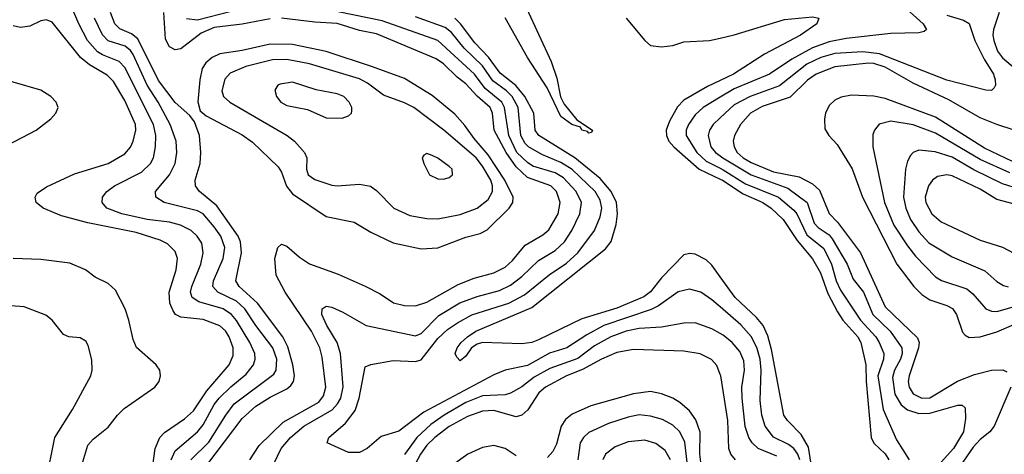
# Model space of a CAD drawing. Header units: inches. Extents: x 1308407 to 1441228, y 959628 to 1036311.
# Tile 336 of 656: x 1347494 to 1351016, y 1023089 to 1024645. Entities that reach past the tile are written whole.
import ezdxf

# ---------------------------------------------------------------- set-up
doc = ezdxf.new("R2010")
doc.units = ezdxf.units.IN
doc.header["$MEASUREMENT"] = 0
doc.layers.add('B3042', color=7, linetype='Continuous')
doc.layers.add('B3052', color=7, linetype='Continuous')

msp = doc.modelspace()

# ---------------------------------------------------------------- linework, layer by layer
at = {"layer": 'B3042', "color": 5}
for points, elevation in [([(1348035.6, 1023070), (1348050, 1023101.5), (1348130.3, 1023170), (1348150, 1023194.5), (1348190, 1023267.6), (1348207, 1023290), (1348248.6, 1023331.4), (1348304.3, 1023375.7), (1348329.9, 1023410), (1348336.4, 1023430), (1348334.7, 1023450), (1348317, 1023490), (1348270, 1023568.5), (1348252.1, 1023590), (1348221.2, 1023610), (1348135.2, 1023635.2), (1348110.3, 1023650.3), (1348105.2, 1023670), (1348109.5, 1023690), (1348141.5, 1023770), (1348150.7, 1023810), (1348145.1, 1023845.1), (1348129.3, 1023870), (1348107.5, 1023890), (1348068.7, 1023910), (1348030, 1023920.6), (1347950, 1023930.2), (1347858.9, 1023950), (1347805.3, 1023970), (1347788.7, 1023990), (1347789.8, 1024010), (1347805.8, 1024030), (1347832.7, 1024050), (1347930, 1024099.6), (1347962.2, 1024130), (1347972.5, 1024150), (1347980.1, 1024190), (1347980.6, 1024230), (1347972, 1024270), (1347870, 1024473.8), (1347850, 1024495.3), (1347790, 1024518.8), (1347772.6, 1024530), (1347736.8, 1024570), (1347705, 1024630), (1347650, 1024759.1)], 2660), ([(1348250, 1024674.4), (1348130, 1024642.7), (1348090, 1024648)], 2560), ([(1349306.3, 1024686.3), (1349394.8, 1024494.8), (1349415.2, 1024435.2), (1349429.1, 1024369.1), (1349442.1, 1024342.1), (1349486.4, 1024286.4), (1349543, 1024250), (1349539.5, 1024240.5), (1349530, 1024238.4), (1349524.5, 1024244.5), (1349505.1, 1024250), (1349499.8, 1024259.8), (1349468.5, 1024270), (1349430, 1024298), (1349380.8, 1024400.8), (1349310.7, 1024510), (1349230, 1024651.3)], 2480), ([(1347970.5, 1023049.5), (1347978.7, 1023110), (1347995, 1023150), (1348012.1, 1023167.9), (1348084, 1023216), (1348115.2, 1023244.8), (1348163.7, 1023316.3), (1348243.4, 1023410), (1348257.3, 1023442.7), (1348258, 1023470), (1348243, 1023510), (1348230, 1023530.8), (1348209.5, 1023549.5), (1348150, 1023571.8), (1348070, 1023579.6), (1348051.2, 1023590), (1348042.4, 1023602.4), (1348031.4, 1023630), (1348028.1, 1023670), (1348054, 1023750), (1348058.3, 1023790), (1348050, 1023814.6), (1348022.4, 1023842.4), (1347996.3, 1023856.3), (1347910, 1023883.1), (1347738.1, 1023918.1), (1347642.9, 1023942.9), (1347578, 1023970), (1347552.2, 1023990), (1347548.7, 1024010), (1347556.5, 1024023.5), (1347590, 1024047.1), (1347690, 1024093), (1347810.2, 1024129.8), (1347870, 1024164.7), (1347890, 1024188.4), (1347899.9, 1024210), (1347909.5, 1024250), (1347908, 1024270), (1347870, 1024355.7), (1347830, 1024423.8), (1347806.6, 1024446.6), (1347743, 1024483), (1347710.8, 1024510), (1347610, 1024635.9), (1347590, 1024643.8), (1347570, 1024640.7), (1347530, 1024622.2), (1347497, 1024617), (1347470, 1024622.7)], 2680), ([(1348105.6, 1023070), (1348170, 1023132.5), (1348230.9, 1023230), (1348261.5, 1023270), (1348403.5, 1023376.5), (1348411.9, 1023390), (1348413.8, 1023430), (1348399.4, 1023470), (1348338.4, 1023550), (1348299.4, 1023610), (1348270, 1023637.6), (1348202.1, 1023670), (1348185.3, 1023690), (1348186.9, 1023710), (1348221.5, 1023790), (1348227.2, 1023830), (1348212.9, 1023870), (1348190, 1023904), (1348150, 1023949.5), (1348130, 1023960.8), (1348011, 1023990), (1347980.7, 1024010), (1347979.9, 1024030), (1348030.3, 1024090), (1348050.3, 1024130), (1348055.9, 1024170), (1348053.3, 1024210), (1348031.9, 1024270), (1347989.4, 1024349.4), (1347950, 1024410), (1347899.8, 1024519.8), (1347890, 1024535.1), (1347871.3, 1024550), (1347810, 1024569.6), (1347790.6, 1024590.6), (1347761.7, 1024650)], 2640), ([(1348163, 1023050), (1348290, 1023217.2), (1348338.3, 1023261.7), (1348390, 1023294.3), (1348450, 1023324.1), (1348464.1, 1023335.9), (1348473.6, 1023350), (1348477, 1023370), (1348470.5, 1023409.5), (1348453.5, 1023473.5), (1348434.9, 1023510), (1348344.1, 1023630), (1348278.8, 1023690), (1348266.5, 1023710), (1348287.9, 1023810), (1348283.9, 1023850), (1348275.5, 1023870), (1348198.6, 1023978.6), (1348137, 1024030), (1348122.4, 1024050), (1348121.2, 1024070), (1348138.9, 1024130), (1348141.9, 1024170), (1348136.7, 1024230), (1348119, 1024279), (1348102.3, 1024302.3), (1348050, 1024348.9), (1347990, 1024427.3), (1347916.3, 1024576.3), (1347894, 1024594), (1347852.1, 1024612.1), (1347834.3, 1024630), (1347818.2, 1024670)], 2620), ([(1348390, 1024648.2), (1348290, 1024628.8), (1348190, 1024617.1), (1348142.9, 1024597.1), (1348070, 1024540.1), (1348050, 1024537.2), (1348030, 1024548), (1348015.1, 1024575.1), (1348009.9, 1024670)], 2580), ([(1348316.8, 1023070), (1348350, 1023120.6), (1348436.2, 1023203.8), (1348563.5, 1023276.5), (1348581.1, 1023298.9), (1348589, 1023330), (1348576.4, 1023436.4), (1348567.6, 1023470), (1348538.1, 1023530), (1348443.1, 1023670), (1348411.3, 1023730), (1348407.1, 1023790), (1348417.4, 1023830), (1348430, 1023841.5), (1348450, 1023834.8), (1348494.6, 1023794.6), (1348530.6, 1023770.6), (1348633.5, 1023733.5), (1348730, 1023690.6), (1348783.3, 1023663.3), (1348831.6, 1023631.6), (1348870, 1023622.4), (1348910, 1023621.2), (1348950, 1023634.4), (1349062.9, 1023697.1), (1349119.9, 1023720.1), (1349190, 1023738.5), (1349230, 1023759.5), (1349257.1, 1023782.9), (1349301.7, 1023838.3), (1349365.5, 1023874.5), (1349387.1, 1023892.9), (1349419.6, 1023950), (1349427.8, 1023990), (1349414, 1024030), (1349394.5, 1024050), (1349310, 1024080.4), (1349270, 1024118.1), (1349234.4, 1024170), (1349191.8, 1024250), (1349184.8, 1024310), (1349176.5, 1024330), (1349130.7, 1024370.7), (1349090, 1024415.7), (1349058.8, 1024438.8), (1349010, 1024486.8), (1348984.2, 1024504.2), (1348770, 1024594.2), (1348710, 1024605.8), (1348630, 1024630.8), (1348550, 1024635.7), (1348430, 1024650.8)], 2580), ([(1348390, 1023027.4), (1348429, 1023110), (1348462.9, 1023150), (1348509.9, 1023190), (1348611.2, 1023248.8), (1348630.5, 1023269.5), (1348642.1, 1023290), (1348650.5, 1023330.5), (1348641.6, 1023450), (1348629.3, 1023490), (1348593, 1023550), (1348574.8, 1023590), (1348576.3, 1023610), (1348590, 1023619.1), (1348610, 1023616), (1348650, 1023598.4), (1348733.7, 1023550), (1348910, 1023512.8), (1348930, 1023521.6), (1348993.3, 1023586.7), (1349068.7, 1023631.3), (1349130, 1023654.3), (1349210, 1023675), (1349250, 1023694.5), (1349290, 1023725.8), (1349350, 1023783.3), (1349410, 1023819.1), (1349443, 1023850), (1349469.1, 1023890), (1349497.4, 1023950), (1349503.1, 1023990), (1349484.6, 1024030), (1349439.2, 1024079.2), (1349410, 1024096.2), (1349330, 1024120.4), (1349310, 1024133.1), (1349272.7, 1024170), (1349243.2, 1024230), (1349228.5, 1024330), (1349218.7, 1024350), (1349158.8, 1024398.8), (1349120.8, 1024450), (1348990, 1024570.6), (1348790, 1024640.4), (1348632.6, 1024672.6)], 2560), ([(1350000, 1023616.6), (1349970, 1023642.7), (1349930, 1023669.2), (1349890, 1023680.8), (1349850, 1023670.5), (1349779.6, 1023620.4), (1349752.9, 1023607.1), (1349583.8, 1023550), (1349522.7, 1023517.3), (1349450.9, 1023470), (1349389.1, 1023450.9), (1349310, 1023407.1), (1349230, 1023389.9), (1349190, 1023374.2), (1348939.5, 1023240.5), (1348850, 1023171.8), (1348787.2, 1023152.8), (1348737.2, 1023110), (1348710, 1023095.7), (1348670, 1023095.4), (1348593.2, 1023130), (1348599.6, 1023150), (1348659.5, 1023200.5), (1348694, 1023246), (1348708.7, 1023290), (1348730, 1023402), (1348749.8, 1023410.2), (1348830, 1023425), (1348910, 1023421.3), (1348930, 1023427.1), (1348990, 1023504.3), (1349023.8, 1023536.2), (1349059.6, 1023560.4), (1349111.8, 1023588.2), (1349243.9, 1023630), (1349300.3, 1023659.7), (1349388.4, 1023731.6), (1349450, 1023773.3), (1349490, 1023810.1), (1349549.9, 1023890.1), (1349570, 1023939.7), (1349575.8, 1023970), (1349570, 1023999.4), (1349552.5, 1024030), (1349470, 1024109.2), (1349430, 1024133.6), (1349362.2, 1024162.2), (1349314.2, 1024190), (1349301.9, 1024201.9), (1349287.2, 1024230), (1349277, 1024330), (1349255.7, 1024370), (1349235.8, 1024390), (1349186, 1024426), (1349150, 1024479.6), (1349083.4, 1024543.4), (1349038.9, 1024598.9), (1349016.4, 1024616.4), (1348910, 1024655.1)], 2540), ([(1350000, 1023725), (1349970, 1023766.8), (1349950, 1023785), (1349910, 1023805.3), (1349890, 1023808.6), (1349870, 1023803), (1349790, 1023720.9), (1349750, 1023671), (1349727.2, 1023652.8), (1349630, 1023612), (1349505.4, 1023574.6), (1349350, 1023498.6), (1349326, 1023490), (1349290, 1023485.3), (1349150, 1023489), (1349130, 1023483.2), (1349110.2, 1023470), (1349090, 1023440.7), (1349070, 1023424.2), (1349057.1, 1023437.1), (1349051.5, 1023450), (1349059.3, 1023470), (1349073.5, 1023490), (1349096.1, 1023510), (1349125.3, 1023530), (1349325.4, 1023614.6), (1349590, 1023824.3), (1349609.4, 1023850.6), (1349627.9, 1023912.1), (1349633, 1023950), (1349628.7, 1023990), (1349610.1, 1024030.1), (1349570, 1024076.2), (1349480.3, 1024150), (1349350.6, 1024230.6), (1349338.2, 1024250), (1349333.4, 1024310), (1349301.3, 1024370), (1349269.3, 1024409.3), (1349213.1, 1024453.1), (1349171, 1024511), (1349121.7, 1024561.7), (1349070.7, 1024630), (1349050, 1024649.9)], 2520), ([(1349663.5, 1024650), (1349730.2, 1024570), (1349750, 1024552.9), (1349790, 1024547.2), (1349830, 1024552.9), (1349870, 1024565), (1349961.3, 1024570), (1350000, 1024578.7)], 2520), ([(1347450, 1024195.9), (1347552.4, 1024250), (1347605.1, 1024290), (1347623.5, 1024310), (1347631.1, 1024330), (1347624, 1024350), (1347605.4, 1024370), (1347570, 1024392.2), (1347370, 1024449.3)], 2720), ([(1350000, 1024427.1), (1349954.7, 1024405.3), (1349870, 1024356.4), (1349847.6, 1024332.4), (1349817.9, 1024282.1), (1349806.4, 1024250), (1349807.5, 1024230), (1349816.2, 1024210), (1349833.6, 1024190), (1349924.8, 1024110), (1350000, 1024073.7)], 2520), ([(1350000, 1024367), (1349938.7, 1024330), (1349910, 1024304), (1349886.5, 1024270), (1349878.4, 1024250), (1349877.9, 1024230), (1349916.4, 1024170), (1349950, 1024138.3), (1350000, 1024113)], 2540), ([(1350000, 1024293.5), (1349974.6, 1024270), (1349962, 1024250), (1349956.4, 1024230), (1349966.2, 1024190), (1349983.1, 1024170), (1350000, 1024157.1)], 2560), ([(1347715.6, 1023050), (1347737.7, 1023122.3), (1347756.2, 1023143.8), (1347810, 1023186.2), (1347843.4, 1023230), (1347867.1, 1023252.9), (1347977.8, 1023330), (1347992.5, 1023350), (1347997.4, 1023370), (1347995.1, 1023390), (1347982.2, 1023410), (1347912, 1023472), (1347899.7, 1023499.7), (1347884.6, 1023570), (1347871.1, 1023610), (1347836.5, 1023676.5), (1347810, 1023701.1), (1347763.6, 1023723.6), (1347729.7, 1023750), (1347673.6, 1023773.6), (1347570, 1023787.1), (1347470, 1023789.9)], 2720), ([(1347586.9, 1022990), (1347619.3, 1023150), (1347682.5, 1023250), (1347748.4, 1023370), (1347753.5, 1023390), (1347752.5, 1023427.5), (1347738.7, 1023478.7), (1347730, 1023494.5), (1347710, 1023506), (1347670, 1023509.7), (1347650, 1023518.7), (1347609.8, 1023569.8), (1347587, 1023587), (1347510, 1023617.2), (1347430, 1023623.1)], 2740), ([(1350000, 1023521.5), (1349970, 1023538.9), (1349910, 1023559.4), (1349870, 1023558.5), (1349790, 1023544.6), (1349710, 1023540.1), (1349662.9, 1023530), (1349609, 1023510), (1349550, 1023477.8), (1349490, 1023432.1), (1349390, 1023395.9), (1349334.8, 1023365.2), (1349290, 1023330.7), (1349250, 1023307.7), (1349230, 1023301.9), (1349150, 1023299.1), (1349090, 1023274.8), (1349012.3, 1023230), (1348964.4, 1023195.6), (1348914.5, 1023150), (1348870, 1023088.5)], 2560), ([(1350000, 1023374.4), (1349987.7, 1023407.7), (1349968.2, 1023428.2), (1349928.6, 1023448.6), (1349870, 1023458.7), (1349690, 1023465), (1349630, 1023453.7), (1349575.3, 1023430), (1349507.4, 1023392.6), (1349449.9, 1023369.9), (1349374.8, 1023330), (1349350.7, 1023309.3), (1349311.4, 1023248.6), (1349290, 1023229.9), (1349270, 1023223.8), (1349190, 1023246.4), (1349150, 1023244.2), (1349095.3, 1023224.7), (1349030, 1023188.8), (1348978.8, 1023150), (1348950, 1023121.6), (1348927.2, 1023090), (1348880.1, 1022999.9)], 2580), ([(1349931.5, 1023051.5), (1349926.6, 1023090), (1349928.4, 1023168.4), (1349912.6, 1023212.6), (1349890, 1023245.4), (1349855, 1023275), (1349830, 1023290.8), (1349790, 1023306.3), (1349750, 1023313.7), (1349690, 1023306.1), (1349537.3, 1023262.7), (1349470, 1023233.2), (1349446.3, 1023213.7), (1349431, 1023190), (1349414.4, 1023125.6), (1349400.9, 1023099.1), (1349381.9, 1023078.1)], 2620), ([(1349883, 1023050), (1349872.9, 1023132.9), (1349855.4, 1023170), (1349830, 1023193.9), (1349793.6, 1023213.6), (1349750, 1023225.6), (1349710, 1023230.3), (1349670, 1023222.3), (1349600.3, 1023199.7), (1349530, 1023167.1), (1349510.4, 1023149.6), (1349498.9, 1023130), (1349490.8, 1023069.2)], 2640), ([(1349821.8, 1023070), (1349802.5, 1023102.5), (1349770, 1023128.2), (1349730, 1023140.2), (1349670, 1023134.2), (1349623.8, 1023116.2), (1349589.7, 1023090.3), (1349579.5, 1023070)], 2660), ([(1349270, 1023083.6), (1349230, 1023110.3), (1349190, 1023121.1), (1349150, 1023113.6), (1349097.1, 1023090), (1349041.9, 1023050)], 2620)]:
    msp.add_lwpolyline(points, dxfattribs=dict(at, elevation=elevation))
for points, elevation in [([(1348390, 1024557.7), (1348290, 1024534.5), (1348210, 1024522.5), (1348182.1, 1024510), (1348159.9, 1024490), (1348147.1, 1024470), (1348137.8, 1024430), (1348131.1, 1024351.1), (1348139.1, 1024319.1), (1348160.7, 1024300.7), (1348290, 1024233.1), (1348326.5, 1024206.5), (1348418.2, 1024118.2), (1348430, 1024099.3), (1348448.7, 1024048.7), (1348470, 1024021.6), (1348590, 1023940.4), (1348690, 1023920.5), (1348750, 1023883.8), (1348830, 1023845.9), (1348930, 1023825), (1348990, 1023827.7), (1349090, 1023866.1), (1349140.8, 1023879.2), (1349166.7, 1023893.3), (1349245.4, 1023970), (1349258.5, 1023990), (1349258.6, 1024010), (1349229.3, 1024070), (1349170, 1024161.1), (1349119.4, 1024219.4), (1349086.7, 1024266.7), (1349050, 1024306.1), (1348970, 1024373.8), (1348870, 1024433.9), (1348756.5, 1024476.5), (1348590, 1024531.5), (1348470, 1024555.8)], 2620), ([(1348450, 1024502.5), (1348398.3, 1024501.7), (1348302.9, 1024477.1), (1348246.7, 1024453.3), (1348227.8, 1024432.2), (1348217, 1024390), (1348223.5, 1024370), (1348245.2, 1024350), (1348450.5, 1024230.5), (1348476.5, 1024210), (1348513, 1024170), (1348520.6, 1024150), (1348519.7, 1024110), (1348525.4, 1024090), (1348550, 1024072.9), (1348610, 1024052.5), (1348630, 1024050.2), (1348710, 1024056), (1348748.7, 1024048.7), (1348770, 1024034), (1348832.6, 1023970), (1348890, 1023944.1), (1348950, 1023933.6), (1348990, 1023932.4), (1349070, 1023948.1), (1349130, 1023970.1), (1349170, 1024001.6), (1349185, 1024030), (1349185.6, 1024050), (1349178.9, 1024070), (1349150, 1024120.4), (1349126.7, 1024150), (1349011, 1024250), (1348904, 1024330), (1348870, 1024347.5), (1348794.8, 1024374.8), (1348737.9, 1024418), (1348710, 1024433.1), (1348530, 1024487.1)], 2640), ([(1348470, 1024420.8), (1348425.8, 1024414.2), (1348417, 1024410), (1348407, 1024393), (1348412.3, 1024370), (1348428.3, 1024350), (1348450, 1024337.1), (1348523.6, 1024323.6), (1348590, 1024293.7), (1348647.6, 1024292.4), (1348670, 1024300.4), (1348680.7, 1024310), (1348681.6, 1024318.4), (1348681.7, 1024330), (1348672.8, 1024350), (1348653.1, 1024370), (1348630, 1024379.9), (1348554.2, 1024394.2)], 2660), ([(1348950, 1024166), (1348939.8, 1024160.2), (1348934, 1024150), (1348939.5, 1024130), (1348960.4, 1024090), (1348990, 1024074.9), (1349010, 1024073.7), (1349030, 1024080.3), (1349041.6, 1024090), (1349040.5, 1024110), (1349030, 1024119.7), (1348990, 1024149.7), (1348970, 1024158.9)], 2660)]:
    msp.add_lwpolyline(points, close=True, dxfattribs=dict(at, elevation=elevation))
at = {"layer": 'B3052', "color": 5}
for points, elevation in [([(1350643.4, 1024703.4), (1350726.2, 1024630), (1350737.4, 1024610), (1350730, 1024602.6), (1350710, 1024597.8), (1350610, 1024595.8), (1350450, 1024577.7), (1350390, 1024565), (1350330, 1024543.8), (1350256.1, 1024503.9), (1350175.8, 1024450), (1350050, 1024397.1), (1350000, 1024367)], 2540), ([(1350810, 1024660.5), (1350870, 1024642.7), (1350890.9, 1024630.9), (1350910.5, 1024570), (1350943.8, 1024503.8), (1350977.3, 1024450), (1350983.5, 1024430), (1350984.4, 1024410), (1350979.4, 1024400.6), (1350970, 1024391.2), (1350950, 1024392), (1350810, 1024428.4), (1350570, 1024522.6), (1350510, 1024530), (1350410, 1024523.5), (1350360.1, 1024510), (1350310, 1024485.8), (1350212.1, 1024407.9), (1350106.7, 1024370), (1350050, 1024339.8), (1350000, 1024293.5)], 2560), ([(1350000, 1024578.7), (1350050.1, 1024590.1), (1350230, 1024645.3), (1350330, 1024654.7), (1350352.4, 1024650), (1350345.3, 1024630), (1350286.7, 1024590), (1350158.8, 1024521.2), (1350047.5, 1024450), (1350000, 1024427.1)], 2520), ([(1350997.6, 1024670), (1350977.1, 1024610), (1350975.6, 1024590), (1350978.2, 1024570), (1350992.1, 1024532.1), (1351010, 1024507.7), (1351102.3, 1024430)], 2580), ([(1351052, 1024250), (1350990, 1024269.1), (1350930, 1024294.1), (1350817.8, 1024357.8), (1350690, 1024417.8), (1350590, 1024474.4), (1350550, 1024488), (1350530, 1024489.3), (1350410, 1024475.8), (1350343.4, 1024450), (1350312.1, 1024427.9), (1350250, 1024367.6), (1350150, 1024334.2), (1350108.7, 1024310), (1350072, 1024270), (1350050.5, 1024230), (1350046.2, 1024210), (1350049.3, 1024190), (1350061, 1024170), (1350082.4, 1024150), (1350110, 1024133.1), (1350190, 1024100.6), (1350282, 1024082), (1350330, 1024057.3), (1350354.9, 1024034.9), (1350390, 1023950.8), (1350420, 1023920), (1350501.7, 1023810), (1350590, 1023617.2), (1350705.6, 1023505.6), (1350711.5, 1023490), (1350709.2, 1023470), (1350675.7, 1023370), (1350672.8, 1023350), (1350675.3, 1023330), (1350690, 1023305.9), (1350721.1, 1023290), (1350750, 1023291.7), (1350849.3, 1023350.7), (1350910, 1023374.4), (1350970, 1023390.8), (1351011.3, 1023391.3), (1351025, 1023385)], 2580), ([(1351070, 1024125.2), (1350945.3, 1024185.3), (1350770, 1024296.5), (1350590, 1024363), (1350550, 1024371), (1350470, 1024374.5), (1350432.9, 1024367.1), (1350410, 1024356.4), (1350390, 1024337.5), (1350376.6, 1024310), (1350372.4, 1024290), (1350373.6, 1024253.6), (1350388.1, 1024230), (1350418.1, 1024198.1), (1350471.6, 1024111.6), (1350509.4, 1024010), (1350631.7, 1023770), (1350692.2, 1023690), (1350721.4, 1023661.4), (1350750, 1023641.8), (1350810, 1023622.4), (1350831.2, 1023611.2), (1350844.6, 1023590), (1350866.9, 1023526.9), (1350875.7, 1023515.7), (1350890, 1023507.9), (1350930.1, 1023510.1), (1350990, 1023527.6), (1351050, 1023553.6)], 2620), ([(1351036.3, 1024096.3), (1350930, 1024144.8), (1350770, 1024238.9), (1350690, 1024268.1), (1350610, 1024282.2), (1350569, 1024271), (1350551.2, 1024250), (1350546.3, 1024233.7), (1350546.3, 1024190), (1350587.2, 1023990), (1350620.8, 1023910), (1350670, 1023835.3), (1350698.4, 1023798.4), (1350770, 1023724.6), (1350791.1, 1023711.1), (1350881.6, 1023681.6), (1350903.9, 1023663.9), (1350950.1, 1023610.1), (1350970, 1023601.2), (1350990, 1023600.3), (1351115.7, 1023635.7)], 2640), ([(1350000, 1024157.1), (1350009.3, 1024150), (1350110, 1024089.2), (1350242.3, 1024042.3), (1350311, 1023991), (1350336.3, 1023916.3), (1350350, 1023901.4), (1350390, 1023874.7), (1350400.9, 1023860.9), (1350453.7, 1023770), (1350476, 1023716), (1350511.9, 1023670), (1350546.3, 1023590), (1350607.7, 1023530), (1350649, 1023470), (1350650.6, 1023450), (1350645.1, 1023430), (1350623.6, 1023390), (1350616.3, 1023363.7), (1350625.1, 1023305.1), (1350646.8, 1023266.8), (1350670, 1023248.2), (1350710, 1023235.2), (1350750, 1023236.6), (1350850, 1023265.4), (1350865.7, 1023265.7), (1350875.9, 1023255.9), (1350877.3, 1023217.3), (1350870.5, 1023170), (1350834.9, 1023110), (1350790, 1023061)], 2560), ([(1351070, 1024038.2), (1351010, 1024057.1), (1350907.2, 1024107.2), (1350830, 1024153), (1350768.7, 1024171.3), (1350710, 1024177.7), (1350690.1, 1024169.9), (1350681, 1024159), (1350670, 1024138.9), (1350662.1, 1024110), (1350656, 1024010), (1350663.4, 1023970), (1350680.7, 1023930), (1350710, 1023885.3), (1350746, 1023846), (1350830, 1023796.6), (1350946, 1023746), (1350990, 1023707.6), (1351013.5, 1023693.5), (1351030, 1023688.7)], 2660), ([(1350000, 1024113), (1350010, 1024108), (1350090, 1024057.6), (1350208.3, 1024010), (1350262.7, 1023962.7), (1350273.4, 1023950), (1350310, 1023874.3), (1350370, 1023825.9), (1350397.6, 1023770), (1350415.2, 1023710), (1350430, 1023676.9), (1350501.7, 1023570), (1350557.1, 1023510), (1350568.7, 1023490), (1350584.6, 1023450), (1350584.3, 1023430), (1350564.2, 1023370), (1350582.7, 1023250), (1350630, 1023141.1), (1350676.2, 1023070)], 2540), ([(1351070, 1023979.9), (1350990, 1024001.7), (1350930, 1024038.1), (1350830, 1024085.4), (1350810, 1024089.9), (1350776.8, 1024083.2), (1350759, 1024070), (1350744.4, 1024050), (1350733.6, 1024010), (1350736, 1023990), (1350756.3, 1023950), (1350790, 1023921.8), (1350930, 1023855.7), (1351010, 1023830.8), (1351050, 1023808.7)], 2680), ([(1350000, 1024073.7), (1350007.8, 1024070), (1350081.9, 1024021.9), (1350152.9, 1023990), (1350181.9, 1023970), (1350225.5, 1023930), (1350274.7, 1023854.7), (1350330, 1023788.5), (1350358.3, 1023738.3), (1350385.2, 1023665.2), (1350419.1, 1023599.1), (1350438.3, 1023570), (1350492.3, 1023510), (1350502.6, 1023490), (1350521, 1023410), (1350521.4, 1023350), (1350540.2, 1023150), (1350549.4, 1023129.4), (1350590, 1023091.2), (1350602.5, 1023070)], 2520), ([(1350347.5, 1022910), (1350315.2, 1023115.2), (1350290, 1023160.4), (1350240.2, 1023210), (1350227.6, 1023230), (1350183.9, 1023463.9), (1350170, 1023513.8), (1350153.5, 1023550), (1350130, 1023578.9), (1350053.7, 1023650), (1350000, 1023725)], 2520), ([(1350284.5, 1023070), (1350277.7, 1023090), (1350263.7, 1023110), (1350244.5, 1023124.5), (1350190.5, 1023150.5), (1350160.7, 1023190), (1350148.6, 1023230), (1350142.3, 1023282.3), (1350145.9, 1023390), (1350142.8, 1023430), (1350131.3, 1023471.3), (1350110.6, 1023510.6), (1350073.1, 1023553.1), (1350000, 1023616.6)], 2540), ([(1350202.9, 1023082.9), (1350135.2, 1023110), (1350114.6, 1023130), (1350101.8, 1023150), (1350089.1, 1023189.1), (1350077.9, 1023290), (1350077.7, 1023330), (1350086.2, 1023390), (1350083.8, 1023423.8), (1350070, 1023457.6), (1350042.1, 1023490), (1350010, 1023515.8), (1350000, 1023521.5)], 2560), ([(1350055, 1023070), (1350037.9, 1023090), (1350030.3, 1023110.3), (1350026.9, 1023210), (1350001.6, 1023370), (1350000, 1023374.4)], 2580), ([(1351039, 1023330), (1350979.4, 1023190), (1350964.7, 1023170), (1350930, 1023142.4), (1350904.9, 1023115.1), (1350870, 1023064.5), (1350800.9, 1022979.1), (1350776.8, 1022930), (1350772.4, 1022890), (1350780.3, 1022850), (1350782.3, 1022770), (1350800.2, 1022690), (1350803.3, 1022570), (1350822.3, 1022470), (1350817, 1022337), (1350866.9, 1022210), (1350890, 1022178.9), (1350917, 1022157), (1350950, 1022143.9), (1351016.4, 1022136.4)], 2580)]:
    msp.add_lwpolyline(points, dxfattribs=dict(at, elevation=elevation))

doc.saveas('drawing.dxf')
